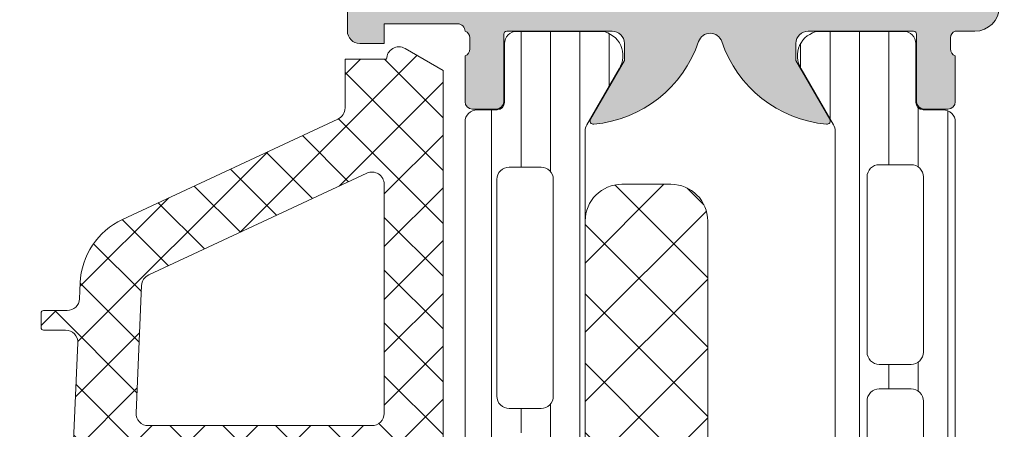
# Model space of a CAD drawing. Header units: millimetres. Extents: x 144573 to 336993, y 74252 to 247042.
# Tile 700 of 1056: x 223307 to 223348, y 174666 to 174683. Entities that reach past the tile are written whole.
import ezdxf

# ---------------------------------------------------------------- set-up
doc = ezdxf.new("R2010")
doc.units = ezdxf.units.MM
doc.layers.add('FASÁDA DETAILNÍ', color=255, linetype='Continuous', lineweight=0)
doc.layers.add('NOVA', color=255, linetype='Continuous', lineweight=0)
pattern_1 = [(135, (0, 0), (-1.077630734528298, -1.077630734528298), []), (225, (0, 0), (1.077630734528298, -1.077630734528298), [])]

# ---------------------------------------------------------------- blocks, each defined once
blk = doc.blocks.new('A$C69D17D4D')
at = {"layer": 'FASÁDA DETAILNÍ'}
h = blk.add_hatch(color=256, dxfattribs=at)
edge = h.paths.add_edge_path()
edge.add_arc((198.810403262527, 1311.061932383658), 0.120000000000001, 360.0000000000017, 450.00000000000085, ccw=False)
edge.add_line((198.9304032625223, 1311.061932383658), (198.9304032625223, 1308.301934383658))
edge.add_arc((199.2304032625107, 1308.301934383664), 0.3000000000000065, 540, 629.9999999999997)
edge.add_line((199.2304032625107, 1308.001934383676), (200.2103775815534, 1308.001934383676))
edge.add_arc((200.2103775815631, 1308.301934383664), 0.3000000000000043, 269.9999999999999, 360)
edge.add_line((200.5103775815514, 1308.301934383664), (200.5103775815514, 1310.181945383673))
edge.add_arc((200.5892446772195, 1310.449488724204), 0.2789255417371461, 178.8371299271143, 253.5754054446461, ccw=False)
edge.add_line((200.3103765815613, 1310.455149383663), (200.3103765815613, 1310.908743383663))
edge.add_arc((200.5892140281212, 1310.914411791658), 0.2788950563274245, 106.41987641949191, 181.1645893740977, ccw=False)
edge.add_line((200.5103775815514, 1311.181932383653), (201.3105522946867, 1311.181932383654))
edge.add_arc((201.3105522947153, 1312.181932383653), 0.9999999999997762, 269.9999999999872, 359.9999999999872)
edge.add_line((202.3105522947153, 1312.181932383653), (202.3105522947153, 1315.681939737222))
edge.add_arc((201.3105324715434, 1315.681919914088), 1.000019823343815, 360.001135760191, 449.9988642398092)
edge.add_line((201.3105522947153, 1316.681939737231), (200.8105522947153, 1316.681939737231))
edge.add_line((200.8105522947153, 1316.681939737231), (200.8105522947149, 1314.181939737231))
edge.add_arc((199.8105069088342, 1314.181985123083), 1.000045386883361, 270.0026002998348, 359.9973997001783, ccw=False)
edge.add_line((199.8105522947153, 1313.181939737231), (198.5105339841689, 1313.181939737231))
edge.add_arc((198.5105864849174, 1314.181992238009), 1.000052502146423, 180.0030079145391, 269.9969920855, ccw=False)
edge.add_line((197.5105339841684, 1314.181939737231), (197.5105339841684, 1321.181939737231))
edge.add_arc((198.0356557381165, 1321.681939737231), 0.7250881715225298, 136.4038161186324, 223.5961838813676, ccw=False)
edge.add_line((197.5105339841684, 1322.181939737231), (197.5105339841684, 1328.216027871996))
edge.add_arc((198.5105864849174, 1328.215975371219), 1.000052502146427, 450.0030079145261, 539.9969920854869, ccw=False)
edge.add_line((198.5105339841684, 1329.216027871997), (199.8105522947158, 1329.216027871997))
edge.add_arc((199.8105069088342, 1328.215982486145), 1.000045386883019, 360.00260029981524, 449.9973997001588, ccw=False)
edge.add_line((200.8105522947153, 1328.216027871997), (200.8105522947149, 1326.681939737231))
edge.add_line((200.8105522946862, 1326.681939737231), (201.4105583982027, 1326.681939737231))
edge.add_line((201.4105583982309, 1326.681939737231), (202.510533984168, 1327.781945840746))
edge.add_line((202.5105339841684, 1327.781945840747), (202.5105339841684, 1331.181939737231))
edge.add_line((202.5105339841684, 1331.181939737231), (175.5106331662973, 1331.181939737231))
edge.add_line((175.5106331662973, 1331.181939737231), (175.5106331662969, 1327.781945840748))
edge.add_line((175.5106331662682, 1327.781945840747), (176.6106087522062, 1326.68193973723))
edge.add_line((176.6106087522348, 1326.681939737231), (177.21061485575, 1326.681939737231))
edge.add_line((177.2106148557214, 1326.681939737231), (177.2106148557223, 1328.216027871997))
edge.add_arc((178.2106602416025, 1328.215982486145), 1.000045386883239, 450.0026002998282, 539.9973997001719, ccw=False)
edge.add_line((178.2106148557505, 1329.216027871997), (179.5106331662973, 1329.216027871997))
edge.add_arc((179.5105806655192, 1328.215975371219), 1.000052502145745, 360.00300791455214, 449.99699208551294, ccw=False)
edge.add_line((180.5106331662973, 1328.216027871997), (180.5106331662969, 1322.18193973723))
edge.add_arc((179.9855114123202, 1321.681939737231), 0.7250881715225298, 316.40381611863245, 403.59618388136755, ccw=False)
edge.add_line((180.5106331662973, 1321.181939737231), (180.5106331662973, 1314.181939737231))
edge.add_arc((179.5105806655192, 1314.181992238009), 1.000052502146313, 270.00300791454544, 359.99699208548, ccw=False)
edge.add_line((179.5106331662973, 1313.181939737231), (178.21061485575, 1313.181939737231))
edge.add_arc((178.2106602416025, 1314.181985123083), 1.000045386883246, 180.0026002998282, 269.9973997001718, ccw=False)
edge.add_line((177.2106148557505, 1314.181939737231), (177.2106148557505, 1316.681939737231))
edge.add_line((177.2106148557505, 1316.681939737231), (176.7106148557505, 1316.681939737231))
edge.add_arc((176.7106346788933, 1315.681919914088), 1.000019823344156, 450.0011357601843, 539.9988642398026)
edge.add_line((175.7106148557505, 1315.681939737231), (175.7106148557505, 1311.181939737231))
edge.add_arc((176.2106045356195, 1311.181929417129), 0.4999896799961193, 539.9988173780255, 630.0011826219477)
edge.add_line((176.2106148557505, 1310.681939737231), (177.2106148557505, 1310.681939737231))
edge.add_line((177.2106148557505, 1310.681939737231), (177.2106148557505, 1311.481942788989))
edge.add_line((177.2106148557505, 1311.481942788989), (180.2106301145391, 1311.481942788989))
edge.add_arc((180.2106328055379, 1311.181935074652), 0.3000077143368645, 359.99948607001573, 450.0005139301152, ccw=False)
edge.add_arc((180.4318040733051, 1310.914411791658), 0.2788950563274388, 358.83541062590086, 433.58012358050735, ccw=False)
edge.add_line((180.7106415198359, 1310.908743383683), (180.7106415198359, 1310.455149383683))
edge.add_arc((180.4317734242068, 1310.449488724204), 0.2789255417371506, 286.4245945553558, 361.1628700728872, ccw=False)
edge.add_line((180.5106405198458, 1310.181945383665), (180.5106405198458, 1308.301934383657))
edge.add_arc((180.8106405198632, 1308.301934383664), 0.3000000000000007, 539.9999999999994, 629.9999999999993)
edge.add_line((180.8106405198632, 1308.001934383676), (181.790614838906, 1308.001934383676))
edge.add_arc((181.7906148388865, 1308.301934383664), 0.3000000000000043, 270, 360)
edge.add_line((182.090614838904, 1308.301934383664), (182.090614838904, 1311.061932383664))
edge.add_arc((182.2106148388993, 1311.061932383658), 0.1200000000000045, 450, 539.9999999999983, ccw=False)
edge.add_line((182.2106148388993, 1311.181932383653), (186.5106405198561, 1311.181932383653))
edge.add_arc((186.5106405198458, 1310.681932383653), 0.4999999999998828, 360.000000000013, 450.0000000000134, ccw=False)
edge.add_line((187.0106405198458, 1310.681932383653), (187.0106405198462, 1309.981932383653))
edge.add_line((187.0106405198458, 1309.981932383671), (185.6291450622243, 1307.589112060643))
edge.add_arc((185.748760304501, 1307.520052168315), 0.1381197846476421, 509.9999999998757, 637.702437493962)
edge.add_arc((185.3011419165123, 1312.361403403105), 4.999999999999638, 275.3492280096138, 341.2905992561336)
edge.add_arc((190.5105090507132, 1310.597177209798), 0.5000000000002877, 378.7094007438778, 521.2905992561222, ccw=False)
edge.add_arc((195.719876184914, 1312.361403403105), 4.999999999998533, 198.7094007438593, 264.6507719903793)
edge.add_arc((195.2722577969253, 1307.520052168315), 0.1381197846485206, 262.2975625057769, 389.9999999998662)
edge.add_line((195.3918730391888, 1307.589112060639), (194.0103775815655, 1309.981932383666))
edge.add_line((194.0103775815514, 1309.981932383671), (194.0103775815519, 1310.681932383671))
edge.add_arc((194.5103775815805, 1310.681932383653), 0.5000000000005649, 449.9999999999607, 539.9999999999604, ccw=False)
edge.add_line((194.5103775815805, 1311.181932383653), (198.8104032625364, 1311.181932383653))
edge = h.paths.add_edge_path(flags=16)
edge.add_arc((183.5106255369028, 1329.081933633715), 0.5, 450, 540, ccw=False)
edge.add_line((183.5106255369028, 1329.581933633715), (195.5105339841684, 1329.581933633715))
edge.add_arc((195.5105339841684, 1329.081933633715), 0.5, 360, 450, ccw=False)
edge.add_line((196.0105339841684, 1329.081933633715), (196.0105339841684, 1313.381951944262))
edge.add_arc((195.5105339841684, 1313.381951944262), 0.5, 270, 360, ccw=False)
edge.add_line((195.5105339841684, 1312.881951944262), (183.5106255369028, 1312.881951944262))
edge.add_arc((183.5106255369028, 1313.381951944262), 0.5, 180, 270, ccw=False)
edge.add_line((183.0106255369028, 1313.381951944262), (183.0106255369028, 1314.881951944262))
edge.add_line((183.0106255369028, 1314.881951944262), (182.5106255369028, 1314.881951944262))
edge.add_arc((182.5106255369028, 1315.381951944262), 0.5000000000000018, 180.0000000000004, 270, ccw=False)
edge.add_line((182.0106255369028, 1315.381951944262), (182.0106255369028, 1327.081933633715))
edge.add_arc((182.5106255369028, 1327.081933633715), 0.5, 450, 539.9999999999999, ccw=False)
edge.add_line((182.5106255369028, 1327.581933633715), (183.0106255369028, 1327.581933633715))
edge.add_line((183.0106255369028, 1327.581933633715), (183.0106255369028, 1329.081933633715))
h = blk.add_hatch(dxfattribs=at)
h.set_pattern_fill('LINIE', color=256, scale=1.2, angle=90, style=0)
h.set_pattern_definition([(90, (199.7934961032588, 1268.05732668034), (-1.2, 7.347638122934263e-17), [])])
edge = h.paths.add_edge_path()
edge.add_arc((181.8197236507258, 1271.592023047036), 0.3000000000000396, 359.9979247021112, 449.9979247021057)
edge.add_line((181.819734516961, 1271.89202304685), (181.0094031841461, 1271.892051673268))
edge.add_arc((181.0094186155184, 1272.392048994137), 0.4999973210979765, 179.9976177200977, 269.99823168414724, ccw=False)
edge.add_line((180.5094212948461, 1272.392069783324), (180.5081007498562, 1273.233142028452))
edge.add_arc((180.3081007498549, 1273.233142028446), 0.2000000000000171, 359.9999999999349, 449.9999999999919)
edge.add_line((180.3081007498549, 1273.433142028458), (176.2081007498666, 1273.433142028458))
edge.add_arc((176.2081007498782, 1273.933142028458), 0.5, 180, 270, ccw=False)
edge.add_line((175.7081007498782, 1273.933142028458), (175.7081007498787, 1274.763891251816))
edge.add_arc((176.7081007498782, 1274.763891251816), 0.99999999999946, 105.00000000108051, 180, ccw=False)
edge.add_line((176.4492817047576, 1275.7298170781), (177.2081007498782, 1275.933142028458))
edge.add_line((177.2081007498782, 1275.933142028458), (177.2081007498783, 1274.933142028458))
edge.add_line((177.2081007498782, 1274.933142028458), (179.5081007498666, 1274.933142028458))
edge.add_arc((179.5063915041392, 1275.937268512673), 1.004127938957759, 270.0975300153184, 359.7659122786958)
edge.add_line((180.5105110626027, 1275.933166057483), (180.5105110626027, 1278.933044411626))
edge.add_arc((179.5063917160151, 1278.929016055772), 1.004127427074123, 0.2298596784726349, 89.90248202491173)
edge.add_line((179.5081007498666, 1279.933142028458), (177.2081007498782, 1279.933142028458))
edge.add_line((177.2081007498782, 1279.933142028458), (177.2081007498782, 1278.933142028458))
edge.add_line((177.2081007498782, 1278.933142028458), (176.4492817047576, 1279.136466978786))
edge.add_arc((176.7081007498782, 1280.102392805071), 0.999999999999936, 179.999999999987, 254.9999999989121, ccw=False)
edge.add_line((175.7081007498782, 1280.102392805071), (175.7081007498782, 1280.933142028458))
edge.add_arc((176.2081007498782, 1280.933142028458), 0.4999999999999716, 90.00000000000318, 180, ccw=False)
edge.add_line((176.2081007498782, 1281.433142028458), (180.3081007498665, 1281.433142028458))
edge.add_arc((180.3063721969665, 1281.637315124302), 0.2041804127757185, 270.4850610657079, 358.8441310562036)
edge.add_line((180.5105110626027, 1281.633196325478), (180.5105339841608, 1307.47456313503))
edge.add_arc((181.0105313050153, 1307.474547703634), 0.4999973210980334, 89.99761772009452, 179.9982316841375, ccw=False)
edge.add_line((181.0105520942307, 1307.974545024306), (181.8208834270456, 1307.974516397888))
edge.add_arc((181.8208942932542, 1308.27451639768), 0.300000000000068, 269.997924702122, 359.9979247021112)
edge.add_line((182.120894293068, 1308.274505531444), (182.1206492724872, 1310.67450392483))
edge.add_arc((182.620645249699, 1310.674488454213), 0.4999959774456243, 89.99762222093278, 179.9982271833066, ccw=False)
edge.add_line((182.620665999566, 1311.17448443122), (186.0972074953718, 1311.174357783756))
edge.add_arc((185.9548609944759, 1310.184544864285), 0.9999960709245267, -32.72909139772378, 81.81631665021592, ccw=False)
edge.add_line((186.7960940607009, 1309.643879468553), (185.4775416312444, 1307.360270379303))
edge.add_arc((185.9105452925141, 1307.110254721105), 0.499999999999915, 149.9979281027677, 179.9978647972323)
edge.add_line((185.4105452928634, 1307.11027335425), (185.4094589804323, 1272.756004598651))
edge.add_arc((185.9094589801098, 1272.755987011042), 0.5000000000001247, 179.9979846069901, 209.9979213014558)
edge.add_line((185.4764372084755, 1272.506002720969), (186.7948242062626, 1270.222298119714))
edge.add_arc((185.9535519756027, 1269.681693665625), 0.9999960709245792, -81.8204672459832, 32.72494080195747, ccw=False)
edge.add_line((186.0958267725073, 1268.691870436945), (182.6192852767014, 1268.69199708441))
edge.add_arc((182.6193007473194, 1269.191993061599), 0.4999959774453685, 179.9976222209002, 269.99822718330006, ccw=False)
edge.add_line((182.1193047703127, 1269.192013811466), (182.1197236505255, 1271.592012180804))
edge = h.paths.add_edge_path(flags=16)
edge.add_line((182.309999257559, 1295.783135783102), (183.6099933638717, 1295.783135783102))
edge.add_arc((183.6099970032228, 1296.283132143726), 0.4999963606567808, 269.9995829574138, 360.0004170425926)
edge.add_line((184.1099933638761, 1296.283135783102), (184.1099933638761, 1305.133129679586))
edge.add_arc((183.6099970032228, 1305.133133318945), 0.4999963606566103, 359.9995829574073, 450.0004170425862)
edge.add_line((183.6099933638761, 1305.633129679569), (182.3099992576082, 1305.633129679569))
edge.add_arc((182.3099826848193, 1305.133129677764), 0.5000000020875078, 89.99810089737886, 179.9999997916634)
edge.add_line((181.8099826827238, 1305.133129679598), (181.8099826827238, 1296.283135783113))
edge.add_arc((182.3099826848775, 1296.283135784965), 0.5000000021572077, 180.0000002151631, 270.0018990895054)
edge = h.paths.add_edge_path(flags=16)
edge.add_arc((182.3099826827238, 1285.583129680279), 0.5, 179.9999999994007, 270)
edge.add_line((182.3099826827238, 1285.083129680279), (183.6099933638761, 1285.083129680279))
edge.add_arc((183.6099933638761, 1285.583129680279), 0.5, 270, 360.0000000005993)
edge.add_line((184.1099933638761, 1285.583129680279), (184.1099933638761, 1294.283135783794))
edge.add_arc((183.6099933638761, 1294.2831357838), 0.5, 5.9926739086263e-10, 89.99999999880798)
edge.add_line((183.6099933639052, 1294.7831357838), (182.3099826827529, 1294.7831357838))
edge.add_arc((182.3099826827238, 1294.2831357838), 0.5, 89.99999999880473, 179.9999999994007)
edge.add_line((181.8099826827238, 1294.2831357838), (181.8099826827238, 1285.583129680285))
edge = h.paths.add_edge_path(flags=16)
edge.add_arc((183.6099970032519, 1283.583133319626), 0.4999963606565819, 359.9995829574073, 450.0004170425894)
edge.add_line((183.6099933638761, 1284.083129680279), (182.3099992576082, 1284.083129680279))
edge.add_arc((182.3099826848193, 1283.583129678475), 0.5000000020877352, 89.9981008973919, 179.9999997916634)
edge.add_line((181.8099826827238, 1283.583129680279), (181.8099826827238, 1274.733120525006))
edge.add_arc((182.3099674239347, 1274.733120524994), 0.4999847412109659, 179.9999999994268, 269.9999999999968)
edge.add_line((182.3099674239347, 1274.233135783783), (183.6099781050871, 1274.233135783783))
edge.add_arc((183.6099781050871, 1274.733151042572), 0.5000152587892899, 270, 360.0000000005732)
edge.add_line((184.1099933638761, 1274.733151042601), (184.1099933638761, 1283.583129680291))
h = blk.add_hatch(dxfattribs=at)
h.set_pattern_fill('_USER', color=256, scale=1.2, angle=90, style=0, pattern_type=0)
h.set_pattern_definition([(90, (0, 0), (-1.2, 7.347638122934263e-17), [])])
edge = h.paths.add_edge_path()
edge.add_line((195.5435222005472, 1277.506049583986), (194.2250524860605, 1275.222392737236))
edge.add_arc((195.0663051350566, 1274.681757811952), 0.9999960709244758, 507.2729839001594, 621.8183919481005)
edge.add_line((194.9239944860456, 1273.69193973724), (198.400535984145, 1273.69193973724))
edge.add_arc((198.4005386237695, 1274.191935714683), 0.4999959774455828, 269.9996975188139, 360.0003024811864)
edge.add_line((198.9005346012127, 1274.191938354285), (198.9002026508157, 1276.591936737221))
edge.add_arc((199.2002026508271, 1276.591936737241), 0.3000000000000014, 450, 539.9999999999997, ccw=False)
edge.add_line((199.2002026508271, 1276.891936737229), (200.0105339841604, 1276.891936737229))
edge.add_arc((200.0105366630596, 1277.391934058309), 0.4999973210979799, 269.999693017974, 360.0003069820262)
edge.add_line((200.5105339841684, 1277.391936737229), (200.5105339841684, 1307.474411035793))
edge.add_arc((200.0105366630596, 1307.474413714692), 0.4999973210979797, 359.9996930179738, 450.0003069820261)
edge.add_line((200.0105339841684, 1307.974411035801), (199.2002026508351, 1307.974411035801))
edge.add_arc((199.2002026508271, 1308.274411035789), 0.3000000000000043, 180, 269.99999999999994, ccw=False)
edge.add_line((198.9002026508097, 1308.274411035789), (198.9005346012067, 1310.674409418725))
edge.add_arc((198.4005386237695, 1310.674412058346), 0.4999959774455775, 359.9996975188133, 450.0003024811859)
edge.add_line((198.4005359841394, 1311.174408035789), (194.92399448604, 1311.174408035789))
edge.add_arc((195.0663051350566, 1310.184589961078), 0.9999960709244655, 458.1816080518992, 572.7270160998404)
edge.add_line((194.2250524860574, 1309.643955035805), (195.543522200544, 1307.360298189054))
edge.add_arc((195.1105094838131, 1307.110298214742), 0.5000000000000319, 360.000059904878, 389.9999965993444, ccw=False)
edge.add_line((195.6105094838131, 1307.110298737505), (195.6105094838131, 1277.756049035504))
edge.add_arc((195.1105094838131, 1277.756049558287), 0.5000000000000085, 330.0000034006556, 359.9999400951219, ccw=False)
edge = h.paths.add_edge_path(flags=16)
edge.add_line((196.9105202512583, 1298.082766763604), (196.9105355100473, 1305.232791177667))
edge.add_arc((197.4105790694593, 1305.232747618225), 0.5000435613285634, 450.0049911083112, 539.9950088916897, ccw=False)
edge.add_line((197.4105355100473, 1305.732791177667), (198.710544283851, 1305.732791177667))
edge.add_arc((198.7105167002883, 1305.232778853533), 0.5000123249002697, 360.00141220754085, 449.9968392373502, ccw=False)
edge.add_line((199.210529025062, 1305.232791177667), (199.210529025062, 1298.082766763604))
edge.add_arc((198.7104854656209, 1298.082810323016), 0.5000435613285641, 270.0049911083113, 359.9950088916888, ccw=False)
edge.add_line((198.710529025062, 1297.582766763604), (197.4105202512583, 1297.582766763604))
edge.add_arc((197.4105638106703, 1298.082810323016), 0.5000435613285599, 180.0049911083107, 269.9950088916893, ccw=False)
edge = h.paths.add_edge_path(flags=16)
edge.add_line((196.9105202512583, 1279.732767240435), (196.9105202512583, 1286.882793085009))
edge.add_arc((197.4105638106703, 1286.882749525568), 0.5000435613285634, 450.0049911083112, 539.9950088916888, ccw=False)
edge.add_line((197.4105202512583, 1287.382793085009), (198.710529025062, 1287.382793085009))
edge.add_arc((198.7104854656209, 1286.882749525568), 0.5000435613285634, 360.0049911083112, 449.9950088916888, ccw=False)
edge.add_line((199.210529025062, 1286.882793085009), (199.210529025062, 1279.732767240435))
edge.add_arc((198.7104854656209, 1279.732810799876), 0.5000435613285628, 270.00499110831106, 359.99500889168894, ccw=False)
edge.add_line((198.710529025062, 1279.232767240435), (197.4105202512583, 1279.232767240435))
edge.add_arc((197.4105638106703, 1279.732810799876), 0.5000435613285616, 180.004991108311, 269.99500889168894, ccw=False)
edge = h.paths.add_edge_path(flags=16)
edge.add_line((196.9105202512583, 1288.882793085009), (196.9105202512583, 1296.082766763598))
edge.add_arc((197.4104694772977, 1296.082817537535), 0.4999492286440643, 89.99418114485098, 180.0058188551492, ccw=False)
edge.add_line((197.4105202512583, 1296.582766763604), (198.710529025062, 1296.582766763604))
edge.add_arc((198.7105797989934, 1296.082817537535), 0.4999492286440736, 359.9941811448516, 450.00581885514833, ccw=False)
edge.add_line((199.210529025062, 1296.082766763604), (199.210529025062, 1288.882793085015))
edge.add_arc((198.7105797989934, 1288.882742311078), 0.4999492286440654, 269.99418114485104, 360.005818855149, ccw=False)
edge.add_line((198.710529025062, 1288.382793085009), (197.4105202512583, 1288.382793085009))
edge.add_arc((197.4104694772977, 1288.882742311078), 0.4999492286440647, 179.994181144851, 270.005818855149, ccw=False)
h = blk.add_hatch(dxfattribs=at)
h.set_pattern_fill('ANSI37', color=256, scale=0.48, angle=90, style=0)
h.set_pattern_definition(pattern_1)
edge = h.paths.add_edge_path(flags=16)
edge.add_line((176.1748279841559, 1277.780662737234), (177.5676819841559, 1277.880406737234))
edge.add_arc((177.6105394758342, 1277.281939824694), 0.5999995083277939, -8.352144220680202e-06, 94.09608051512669, ccw=False)
edge.add_arc((177.6105394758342, 1277.28193964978), 0.5999995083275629, -94.09608051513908, 8.352144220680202e-06, ccw=False)
edge.add_line((177.567681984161, 1276.683472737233), (176.174827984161, 1276.783216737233))
edge.add_arc((176.2105424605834, 1277.281939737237), 0.5000001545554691, 94.09606440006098, 265.9039355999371, ccw=False)
edge = h.paths.add_edge_path(flags=16)
edge.add_arc((173.010534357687, 1275.681943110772), 0.49999962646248, -4.28042947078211e-05, 90.00004280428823, ccw=False)
edge.add_line((173.5105339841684, 1275.681942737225), (173.5105339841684, 1272.088257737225))
edge.add_arc((173.0105336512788, 1272.088257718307), 0.5000003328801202, -113.2180266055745, 2.167105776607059e-06, ccw=False)
edge.add_line((172.8134179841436, 1271.62875173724), (166.4823159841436, 1274.34462973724))
edge.add_arc((166.6794319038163, 1274.804135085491), 0.4999998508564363, 177.4998893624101, 246.7819182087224, ccw=False)
edge.add_line((166.1799079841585, 1274.825945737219), (166.2182339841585, 1275.703752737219))
edge.add_arc((166.7177575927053, 1275.68194324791), 0.4999994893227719, 89.99995514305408, 177.5000208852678, ccw=False)
edge.add_line((166.7177579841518, 1276.181942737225), (173.0105339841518, 1276.181942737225))
edge = h.paths.add_edge_path(flags=16)
edge.add_line((167.6023719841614, 1301.235861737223), (176.4992249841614, 1305.384531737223))
edge.add_arc((176.7105341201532, 1304.931377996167), 0.4999998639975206, -2.96720033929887e-05, 115.00000791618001, ccw=False)
edge.add_line((177.210533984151, 1304.93137773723), (177.210533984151, 1295.58194273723))
edge.add_arc((176.7105343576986, 1295.5819423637), 0.4999996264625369, -90.00004280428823, 4.28042947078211e-05, ccw=False)
edge.add_line((176.710533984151, 1295.081942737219), (167.586610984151, 1295.081942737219))
edge.add_arc((167.5866111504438, 1295.581942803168), 0.5000000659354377, 177.4999727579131, 269.99998094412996, ccw=False)
edge.add_line((167.0870869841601, 1295.603752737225), (167.3141569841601, 1300.804516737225))
edge.add_arc((167.8136823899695, 1300.782707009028), 0.500001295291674, 115.00009198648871, 177.5000025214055, ccw=False)
edge = h.paths.add_edge_path(flags=16)
edge.add_arc((176.7105343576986, 1292.381943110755), 0.49999962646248, -4.28042947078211e-05, 90.00004280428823, ccw=False)
edge.add_line((177.210533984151, 1292.381942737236), (177.210533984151, 1285.181942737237))
edge.add_arc((176.7105343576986, 1285.181942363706), 0.4999996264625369, -90.00004280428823, 4.28042947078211e-05, ccw=False)
edge.add_line((176.710533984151, 1284.681942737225), (175.510533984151, 1284.681942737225))
edge.add_arc((175.5105324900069, 1282.681944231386), 1.999998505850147, 89.99995719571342, 180.0000428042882)
edge.add_line((173.5105339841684, 1282.681942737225), (173.5105339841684, 1278.881942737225))
edge.add_arc((173.010534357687, 1278.881942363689), 0.4999996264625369, -90.00004280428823, 4.28042947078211e-05, ccw=False)
edge.add_line((173.0105339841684, 1278.381942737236), (166.8574729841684, 1278.381942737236))
edge.add_arc((166.8574731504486, 1278.881942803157), 0.500000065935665, 177.4999727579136, 269.99998094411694, ccw=False)
edge.add_line((166.357948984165, 1278.903752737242), (166.598083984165, 1284.403752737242))
edge.add_arc((167.0976075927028, 1284.381943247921), 0.4999994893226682, 89.99995514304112, 177.5000208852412, ccw=False)
edge.add_line((167.0976079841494, 1284.881942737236), (172.4105339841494, 1284.881942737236))
edge.add_arc((172.4105339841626, 1285.981942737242), 1.099999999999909, 270, 450)
edge.add_line((172.4105339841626, 1287.081942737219), (167.2373229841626, 1287.081942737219))
edge.add_arc((167.2373231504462, 1287.581942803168), 0.5000000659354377, 177.4999727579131, 269.99998094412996, ccw=False)
edge.add_line((166.7377989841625, 1287.603752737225), (166.9473719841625, 1292.403752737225))
edge.add_arc((167.4468955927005, 1292.381943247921), 0.4999994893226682, 89.99995514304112, 177.5000208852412, ccw=False)
edge.add_line((167.446895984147, 1292.881942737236), (176.710533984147, 1292.881942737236))
edge = h.paths.add_edge_path()
edge.add_line((175.324076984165, 1307.594995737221), (166.536210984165, 1303.497146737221))
edge.add_ellipse((167.8040684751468, 1300.778221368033), major_axis=(-3.000002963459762, 0), ratio=1, start_angle=295.0000306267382, end_angle=357.4999411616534)
edge.add_line((164.8069209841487, 1300.909082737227), (164.7785869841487, 1300.260132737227))
edge.add_ellipse((164.2790633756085, 1300.281942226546), major_axis=(-0.4999994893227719, 0), ratio=1, start_angle=89.99995514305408, end_angle=177.5000208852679, ccw=False)
edge.add_line((164.279062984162, 1299.781942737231), (163.310533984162, 1299.781942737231))
edge.add_ellipse((163.3105339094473, 1299.681942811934), major_axis=(-0.09999992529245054, 0), ratio=1, start_angle=-90.0000428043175, end_angle=4.280426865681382e-05)
edge.add_line((163.210533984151, 1299.681942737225), (163.210533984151, 1299.081942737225))
edge.add_ellipse((163.3105339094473, 1299.081942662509), major_axis=(-0.09999992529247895, 0), ratio=1, start_angle=-4.280426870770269e-05, end_angle=90.0000428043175)
edge.add_line((163.3105339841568, 1298.981942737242), (164.2135719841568, 1298.981942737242))
edge.add_ellipse((164.213571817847, 1298.481942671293), major_axis=(-0.5000000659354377, 0), ratio=1, start_angle=177.4999727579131, end_angle=269.99998094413, ccw=False)
edge.add_line((164.7130959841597, 1298.460132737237), (164.3192579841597, 1289.559838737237))
edge.add_ellipse((163.8197467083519, 1289.58194284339), major_axis=(-0.5000001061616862, 0), ratio=1, start_angle=89.99991701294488, end_angle=177.4662307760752, ccw=False)
edge.add_line((163.8197459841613, 1289.081942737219), (163.2105339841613, 1289.081942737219))
edge.add_ellipse((163.2105339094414, 1288.981942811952), major_axis=(-0.09999992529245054, 0), ratio=1, start_angle=-90.0000428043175, end_angle=4.280426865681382e-05)
edge.add_line((163.1105339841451, 1288.981942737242), (163.1105339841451, 1288.381942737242))
edge.add_ellipse((163.2105339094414, 1288.381942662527), major_axis=(-0.09999992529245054, 0), ratio=1, start_angle=-4.280426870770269e-05, end_angle=90.0000428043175)
edge.add_line((163.210533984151, 1288.281942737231), (163.740095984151, 1288.281942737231))
edge.add_ellipse((163.7400962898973, 1287.781942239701), major_axis=(-0.500000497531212, 0), ratio=1, start_angle=177.46630200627, end_angle=270.00003503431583, ccw=False)
edge.add_line((164.2396079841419, 1287.759838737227), (163.7289519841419, 1276.219613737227))
edge.add_ellipse((163.2294273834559, 1276.241423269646), major_axis=(-0.5000004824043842, 0), ratio=1, start_angle=86.78294269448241, end_angle=177.5000209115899, ccw=False)
edge.add_line((163.2013679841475, 1275.742210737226), (158.0676249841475, 1276.030773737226))
edge.add_ellipse((158.1831804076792, 1276.44119173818), major_axis=(-0.4263754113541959, 0), ratio=1, start_angle=-69.24102762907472, end_angle=74.27514552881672, ccw=False)
edge.add_line((158.0320569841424, 1276.839886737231), (158.2646599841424, 1276.838646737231))
edge.add_line((158.2646599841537, 1276.838646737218), (160.1472389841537, 1276.540508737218))
edge.add_line((160.147238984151, 1276.540508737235), (162.996523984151, 1276.940934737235))
edge.add_ellipse((162.9547733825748, 1277.238015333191), major_axis=(-0.2999999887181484, 0), ratio=1, start_angle=97.99974404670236, end_angle=214.5977463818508)
edge.add_ellipse((160.7322022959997, 1275.704901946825), major_axis=(-3.000047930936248, 0), ratio=1, start_angle=214.5976412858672, end_angle=288.0084245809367)
edge.add_line((159.8047169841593, 1278.557980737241), (157.5498259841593, 1277.924404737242))
edge.add_ellipse((157.7107555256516, 1277.149192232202), major_axis=(-0.7917403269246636, 0), ratio=1, start_angle=281.7276897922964, end_angle=353.2016537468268)
edge.add_line((156.9245819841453, 1277.242914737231), (156.9233609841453, 1276.184704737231))
edge.add_ellipse((158.1024472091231, 1276.313828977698), major_axis=(-1.186135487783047, 0), ratio=1, start_angle=6.249678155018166, end_angle=71.34442355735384)
edge.add_line((157.723027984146, 1275.190014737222), (160.964367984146, 1274.095681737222))
edge.add_line((160.9643679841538, 1274.095681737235), (169.0141629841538, 1271.205903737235))
edge.add_line((169.0141629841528, 1271.205903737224), (178.9120399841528, 1266.873094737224))
edge.add_ellipse((179.1103100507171, 1267.332103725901), major_axis=(-0.5000002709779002, 0), ratio=1, start_angle=66.63795051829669, end_angle=179.9334236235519)
edge.add_line((179.6103099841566, 1267.331522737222), (179.6109449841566, 1267.878223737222))
edge.add_ellipse((179.1109448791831, 1267.878804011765), major_axis=(-0.5000004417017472, 0), ratio=1, start_angle=179.9335054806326, end_angle=246.0791754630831)
edge.add_line((179.3136819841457, 1268.335857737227), (176.1096789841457, 1269.737613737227))
edge.add_ellipse((176.5105333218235, 1270.653754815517), major_axis=(-0.9999993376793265, 0), ratio=1, start_angle=-5.281035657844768e-05, end_angle=66.36838527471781, ccw=False)
edge.add_line((175.5105339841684, 1270.653755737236), (175.5105339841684, 1275.881697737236))
edge.add_line((175.5105339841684, 1275.881697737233), (177.3100129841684, 1275.881706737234))
edge.add_line((177.3100129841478, 1275.881706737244), (177.4479549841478, 1275.366905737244))
edge.add_ellipse((177.7251090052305, 1275.48167099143), major_axis=(-0.2999756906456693, 0), ratio=1, start_angle=22.49370026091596, end_angle=112.503566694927)
edge.add_line((177.8399219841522, 1275.204536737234), (179.1100489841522, 1276.053703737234))
edge.add_ellipse((178.6103282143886, 1276.919567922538), major_axis=(-0.9997207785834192, 0), ratio=1, start_angle=119.990760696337, end_angle=180.0076118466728)
edge.add_line((179.6100489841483, 1276.919700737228), (179.6100179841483, 1277.644061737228))
edge.add_ellipse((178.6102801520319, 1277.643853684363), major_axis=(-0.9997378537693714, 0), ratio=1, start_angle=180.0119236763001, end_angle=240.008675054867)
edge.add_line((179.1100179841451, 1278.509727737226), (177.8399219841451, 1279.358894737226))
edge.add_ellipse((177.7251100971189, 1279.081747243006), major_axis=(-0.2999875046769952, 0), ratio=1, start_angle=247.4975938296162, end_angle=337.5013961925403)
edge.add_line((177.447954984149, 1279.196540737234), (177.309982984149, 1278.681724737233))
edge.add_line((177.3099829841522, 1278.681724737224), (175.5105339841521, 1278.681716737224))
edge.add_line((175.5105339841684, 1278.681716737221), (175.5105339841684, 1281.881943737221))
edge.add_ellipse((175.8105337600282, 1281.881943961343), major_axis=(-0.2999997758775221, 0), ratio=1, start_angle=-90.00004280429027, end_angle=4.280426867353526e-05, ccw=False)
edge.add_line((175.8105339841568, 1282.181943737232), (179.1105299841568, 1282.181943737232))
edge.add_ellipse((179.1105303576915, 1282.681943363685), major_axis=(-0.49999962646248, 0), ratio=1, start_angle=89.99995719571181, end_angle=180.0000428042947)
edge.add_line((179.6105299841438, 1282.681943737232), (179.6105299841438, 1309.579565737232))
edge.add_line((179.6105299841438, 1309.579565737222), (178.0601379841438, 1310.474683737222))
edge.add_ellipse((177.8101378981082, 1310.041671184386), major_axis=(-0.4999999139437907, 0), ratio=1, start_angle=239.9999829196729, end_angle=359.9999366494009)
edge.add_line((177.3101379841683, 1310.041671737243), (175.6127669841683, 1310.041671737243))
edge.add_line((175.6127669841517, 1310.041671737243), (175.6127669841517, 1308.048149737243))
edge.add_ellipse((175.1127667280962, 1308.048149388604), major_axis=(-0.500000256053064, 0), ratio=1, start_angle=115.00012858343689, end_angle=180.0000399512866, ccw=False)
h = blk.add_hatch(dxfattribs=at)
h.set_pattern_fill('ANSI37', color=256, scale=0.48, angle=90, style=0)
h.set_pattern_definition(pattern_1)
edge = h.paths.add_edge_path(flags=16)
edge.add_line((176.1748281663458, 1277.780662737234), (177.5676821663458, 1277.880406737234))
edge.add_arc((177.6105396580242, 1277.281939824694), 0.5999995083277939, -8.352144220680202e-06, 94.09608051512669, ccw=False)
edge.add_arc((177.6105396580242, 1277.28193964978), 0.5999995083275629, -94.09608051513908, 8.352144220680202e-06, ccw=False)
edge.add_line((177.567682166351, 1276.683472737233), (176.174828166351, 1276.783216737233))
edge.add_arc((176.2105426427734, 1277.281939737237), 0.5000001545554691, 94.09606440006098, 265.9039355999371, ccw=False)
edge = h.paths.add_edge_path(flags=16)
edge.add_arc((173.010534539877, 1275.681943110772), 0.49999962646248, -4.28042947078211e-05, 90.00004280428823, ccw=False)
edge.add_line((173.5105341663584, 1275.681942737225), (173.5105341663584, 1272.088257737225))
edge.add_arc((173.0105338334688, 1272.088257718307), 0.5000003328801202, -113.2180266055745, 2.167105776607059e-06, ccw=False)
edge.add_line((172.8134181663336, 1271.62875173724), (166.4823161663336, 1274.34462973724))
edge.add_arc((166.6794320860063, 1274.804135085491), 0.4999998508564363, 177.4998893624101, 246.7819182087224, ccw=False)
edge.add_line((166.1799081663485, 1274.825945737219), (166.2182341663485, 1275.703752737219))
edge.add_arc((166.7177577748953, 1275.68194324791), 0.4999994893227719, 89.99995514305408, 177.5000208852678, ccw=False)
edge.add_line((166.7177581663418, 1276.181942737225), (173.0105341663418, 1276.181942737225))
edge = h.paths.add_edge_path(flags=16)
edge.add_line((167.6023721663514, 1301.235861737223), (176.4992251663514, 1305.384531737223))
edge.add_arc((176.7105343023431, 1304.931377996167), 0.4999998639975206, -2.96720033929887e-05, 115.00000791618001, ccw=False)
edge.add_line((177.2105341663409, 1304.93137773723), (177.2105341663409, 1295.58194273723))
edge.add_arc((176.7105345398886, 1295.5819423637), 0.4999996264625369, -90.00004280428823, 4.28042947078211e-05, ccw=False)
edge.add_line((176.7105341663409, 1295.081942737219), (167.586611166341, 1295.081942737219))
edge.add_arc((167.5866113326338, 1295.581942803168), 0.5000000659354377, 177.4999727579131, 269.99998094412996, ccw=False)
edge.add_line((167.0870871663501, 1295.603752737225), (167.3141571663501, 1300.804516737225))
edge.add_arc((167.8136825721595, 1300.782707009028), 0.500001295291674, 115.00009198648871, 177.5000025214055, ccw=False)
edge = h.paths.add_edge_path(flags=16)
edge.add_arc((176.7105345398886, 1292.381943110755), 0.49999962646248, -4.28042947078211e-05, 90.00004280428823, ccw=False)
edge.add_line((177.2105341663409, 1292.381942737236), (177.2105341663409, 1285.181942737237))
edge.add_arc((176.7105345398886, 1285.181942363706), 0.4999996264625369, -90.00004280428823, 4.28042947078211e-05, ccw=False)
edge.add_line((176.7105341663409, 1284.681942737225), (175.510534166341, 1284.681942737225))
edge.add_arc((175.5105326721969, 1282.681944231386), 1.999998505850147, 89.99995719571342, 180.0000428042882)
edge.add_line((173.5105341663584, 1282.681942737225), (173.5105341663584, 1278.881942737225))
edge.add_arc((173.010534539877, 1278.881942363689), 0.4999996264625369, -90.00004280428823, 4.28042947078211e-05, ccw=False)
edge.add_line((173.0105341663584, 1278.381942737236), (166.8574731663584, 1278.381942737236))
edge.add_arc((166.8574733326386, 1278.881942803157), 0.500000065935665, 177.4999727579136, 269.99998094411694, ccw=False)
edge.add_line((166.357949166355, 1278.903752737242), (166.5980841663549, 1284.403752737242))
edge.add_arc((167.0976077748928, 1284.381943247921), 0.4999994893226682, 89.99995514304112, 177.5000208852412, ccw=False)
edge.add_line((167.0976081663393, 1284.881942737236), (172.4105341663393, 1284.881942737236))
edge.add_arc((172.4105341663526, 1285.981942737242), 1.099999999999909, 270, 450)
edge.add_line((172.4105341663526, 1287.081942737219), (167.2373231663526, 1287.081942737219))
edge.add_arc((167.2373233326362, 1287.581942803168), 0.5000000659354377, 177.4999727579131, 269.99998094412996, ccw=False)
edge.add_line((166.7377991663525, 1287.603752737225), (166.9473721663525, 1292.403752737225))
edge.add_arc((167.4468957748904, 1292.381943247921), 0.4999994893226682, 89.99995514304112, 177.5000208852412, ccw=False)
edge.add_line((167.446896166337, 1292.881942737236), (176.7105341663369, 1292.881942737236))
edge = h.paths.add_edge_path()
edge.add_line((175.324077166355, 1307.594995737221), (166.536211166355, 1303.497146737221))
edge.add_ellipse((167.8040686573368, 1300.778221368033), major_axis=(-3.000002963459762, 0), ratio=1, start_angle=295.0000306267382, end_angle=357.4999411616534)
edge.add_line((164.8069211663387, 1300.909082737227), (164.7785871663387, 1300.260132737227))
edge.add_ellipse((164.2790635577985, 1300.281942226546), major_axis=(-0.4999994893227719, 0), ratio=1, start_angle=89.99995514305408, end_angle=177.5000208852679, ccw=False)
edge.add_line((164.279063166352, 1299.781942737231), (163.310534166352, 1299.781942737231))
edge.add_ellipse((163.3105340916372, 1299.681942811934), major_axis=(-0.09999992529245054, 0), ratio=1, start_angle=-90.0000428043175, end_angle=4.280426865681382e-05)
edge.add_line((163.2105341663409, 1299.681942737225), (163.2105341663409, 1299.081942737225))
edge.add_ellipse((163.3105340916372, 1299.081942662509), major_axis=(-0.09999992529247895, 0), ratio=1, start_angle=-4.280426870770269e-05, end_angle=90.0000428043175)
edge.add_line((163.3105341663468, 1298.981942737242), (164.2135721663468, 1298.981942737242))
edge.add_ellipse((164.2135720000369, 1298.481942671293), major_axis=(-0.5000000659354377, 0), ratio=1, start_angle=177.4999727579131, end_angle=269.99998094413, ccw=False)
edge.add_line((164.7130961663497, 1298.460132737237), (164.3192581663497, 1289.559838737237))
edge.add_ellipse((163.8197468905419, 1289.58194284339), major_axis=(-0.5000001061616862, 0), ratio=1, start_angle=89.99991701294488, end_angle=177.4662307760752, ccw=False)
edge.add_line((163.8197461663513, 1289.081942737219), (163.2105341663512, 1289.081942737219))
edge.add_ellipse((163.2105340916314, 1288.981942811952), major_axis=(-0.09999992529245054, 0), ratio=1, start_angle=-90.0000428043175, end_angle=4.280426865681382e-05)
edge.add_line((163.1105341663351, 1288.981942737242), (163.1105341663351, 1288.381942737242))
edge.add_ellipse((163.2105340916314, 1288.381942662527), major_axis=(-0.09999992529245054, 0), ratio=1, start_angle=-4.280426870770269e-05, end_angle=90.0000428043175)
edge.add_line((163.2105341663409, 1288.281942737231), (163.7400961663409, 1288.281942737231))
edge.add_ellipse((163.7400964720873, 1287.781942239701), major_axis=(-0.500000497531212, 0), ratio=1, start_angle=177.46630200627, end_angle=270.00003503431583, ccw=False)
edge.add_line((164.2396081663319, 1287.759838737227), (163.7289521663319, 1276.219613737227))
edge.add_ellipse((163.2294275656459, 1276.241423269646), major_axis=(-0.5000004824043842, 0), ratio=1, start_angle=86.78294269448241, end_angle=177.5000209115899, ccw=False)
edge.add_line((163.2013681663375, 1275.742210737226), (158.0676251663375, 1276.030773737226))
edge.add_ellipse((158.1831805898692, 1276.44119173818), major_axis=(-0.4263754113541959, 0), ratio=1, start_angle=-69.24102762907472, end_angle=74.27514552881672, ccw=False)
edge.add_line((158.0320571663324, 1276.839886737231), (158.2646601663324, 1276.838646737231))
edge.add_line((158.2646601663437, 1276.838646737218), (160.1472391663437, 1276.540508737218))
edge.add_line((160.147239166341, 1276.540508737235), (162.996524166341, 1276.940934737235))
edge.add_ellipse((162.9547735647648, 1277.238015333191), major_axis=(-0.2999999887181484, 0), ratio=1, start_angle=97.99974404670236, end_angle=214.5977463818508)
edge.add_ellipse((160.7322024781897, 1275.704901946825), major_axis=(-3.000047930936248, 0), ratio=1, start_angle=214.5976412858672, end_angle=288.0084245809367)
edge.add_line((159.8047171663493, 1278.557980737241), (157.5498261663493, 1277.924404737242))
edge.add_ellipse((157.7107557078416, 1277.149192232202), major_axis=(-0.7917403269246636, 0), ratio=1, start_angle=281.7276897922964, end_angle=353.2016537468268)
edge.add_line((156.9245821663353, 1277.242914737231), (156.9233611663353, 1276.184704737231))
edge.add_ellipse((158.102447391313, 1276.313828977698), major_axis=(-1.186135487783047, 0), ratio=1, start_angle=6.249678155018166, end_angle=71.34442355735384)
edge.add_line((157.723028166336, 1275.190014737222), (160.964368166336, 1274.095681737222))
edge.add_line((160.9643681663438, 1274.095681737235), (169.0141631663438, 1271.205903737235))
edge.add_line((169.0141631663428, 1271.205903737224), (178.9120401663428, 1266.873094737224))
edge.add_ellipse((179.1103102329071, 1267.332103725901), major_axis=(-0.5000002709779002, 0), ratio=1, start_angle=66.63795051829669, end_angle=179.9334236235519)
edge.add_line((179.6103101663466, 1267.331522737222), (179.6109451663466, 1267.878223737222))
edge.add_ellipse((179.1109450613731, 1267.878804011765), major_axis=(-0.5000004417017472, 0), ratio=1, start_angle=179.9335054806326, end_angle=246.0791754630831)
edge.add_line((179.3136821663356, 1268.335857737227), (176.1096791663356, 1269.737613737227))
edge.add_ellipse((176.5105335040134, 1270.653754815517), major_axis=(-0.9999993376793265, 0), ratio=1, start_angle=-5.281035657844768e-05, end_angle=66.36838527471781, ccw=False)
edge.add_line((175.5105341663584, 1270.653755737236), (175.5105341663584, 1275.881697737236))
edge.add_line((175.5105341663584, 1275.881697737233), (177.3100131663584, 1275.881706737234))
edge.add_line((177.3100131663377, 1275.881706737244), (177.4479551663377, 1275.366905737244))
edge.add_ellipse((177.7251091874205, 1275.48167099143), major_axis=(-0.2999756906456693, 0), ratio=1, start_angle=22.49370026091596, end_angle=112.503566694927)
edge.add_line((177.8399221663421, 1275.204536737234), (179.1100491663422, 1276.053703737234))
edge.add_ellipse((178.6103283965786, 1276.919567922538), major_axis=(-0.9997207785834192, 0), ratio=1, start_angle=119.990760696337, end_angle=180.0076118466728)
edge.add_line((179.6100491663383, 1276.919700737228), (179.6100181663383, 1277.644061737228))
edge.add_ellipse((178.6102803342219, 1277.643853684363), major_axis=(-0.9997378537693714, 0), ratio=1, start_angle=180.0119236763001, end_angle=240.008675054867)
edge.add_line((179.1100181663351, 1278.509727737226), (177.8399221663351, 1279.358894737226))
edge.add_ellipse((177.7251102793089, 1279.081747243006), major_axis=(-0.2999875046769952, 0), ratio=1, start_angle=247.4975938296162, end_angle=337.5013961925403)
edge.add_line((177.4479551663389, 1279.196540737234), (177.309983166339, 1278.681724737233))
edge.add_line((177.3099831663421, 1278.681724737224), (175.5105341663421, 1278.681716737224))
edge.add_line((175.5105341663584, 1278.681716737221), (175.5105341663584, 1281.881943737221))
edge.add_ellipse((175.8105339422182, 1281.881943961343), major_axis=(-0.2999997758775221, 0), ratio=1, start_angle=-90.00004280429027, end_angle=4.280426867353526e-05, ccw=False)
edge.add_line((175.8105341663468, 1282.181943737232), (179.1105301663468, 1282.181943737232))
edge.add_ellipse((179.1105305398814, 1282.681943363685), major_axis=(-0.49999962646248, 0), ratio=1, start_angle=89.99995719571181, end_angle=180.0000428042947)
edge.add_line((179.6105301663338, 1282.681943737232), (179.6105301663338, 1309.579565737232))
edge.add_line((179.6105301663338, 1309.579565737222), (178.0601381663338, 1310.474683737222))
edge.add_ellipse((177.8101380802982, 1310.041671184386), major_axis=(-0.4999999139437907, 0), ratio=1, start_angle=239.9999829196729, end_angle=359.9999366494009)
edge.add_line((177.3101381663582, 1310.041671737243), (175.6127671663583, 1310.041671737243))
edge.add_line((175.6127671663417, 1310.041671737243), (175.6127671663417, 1308.048149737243))
edge.add_ellipse((175.1127669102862, 1308.048149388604), major_axis=(-0.500000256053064, 0), ratio=1, start_angle=115.00012858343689, end_angle=180.0000399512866, ccw=False)
h = blk.add_hatch(dxfattribs=at)
h.set_pattern_fill('NETZ', color=256, scale=2, angle=45, style=0)
h.set_pattern_definition([(45, (0, 0), (-1.414213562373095, 1.414213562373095), []), (135, (0, 0), (-1.414213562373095, -1.414213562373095), [])])
h.paths.add_polyline_path([(190.4112687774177, 1276.433016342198, -0.4142135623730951), (188.9112687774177, 1274.933016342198), (186.9112687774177, 1274.933016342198, -0.4142135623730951), (185.4112687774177, 1276.433016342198), (185.4112687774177, 1303.433016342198, -0.4142135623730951), (186.9112687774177, 1304.933016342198), (188.9112687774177, 1304.933016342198, -0.4142135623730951), (190.4112687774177, 1303.433016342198)])
for p, q in [((175.7106148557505, 1315.681939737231), (175.7106148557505, 1311.181939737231)), ((177.2106148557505, 1310.681939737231), (177.2106148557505, 1311.481942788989)), ((177.2106148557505, 1311.481942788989), (180.2106301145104, 1311.481942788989)), ((182.2106148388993, 1311.181932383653), (186.5106405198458, 1311.181932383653)), ((194.5103775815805, 1311.181932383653), (198.810403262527, 1311.181932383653)), ((198.4005359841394, 1311.174408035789), (194.9239944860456, 1311.174408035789)), ((200.5103775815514, 1311.181932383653), (201.3105522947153, 1311.181932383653)), ((180.7106415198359, 1310.908743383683), (180.7106415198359, 1310.455149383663)), ((182.090614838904, 1308.301934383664), (182.090614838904, 1311.061932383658)), ((198.9304032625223, 1311.061932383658), (198.9304032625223, 1308.301934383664)), ((200.3103765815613, 1310.455149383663), (200.3103765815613, 1310.908743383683)), ((176.2106148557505, 1310.681939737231), (177.2106148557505, 1310.681939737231)), ((187.0106405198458, 1310.681932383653), (187.0106405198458, 1309.981932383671)), ((194.0103775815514, 1309.981932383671), (194.0103775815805, 1310.681932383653)), ((198.9002026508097, 1308.274411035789), (198.9005346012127, 1310.674409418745)), ((180.5106405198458, 1310.181945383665), (180.5106405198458, 1308.301934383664)), ((187.0106405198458, 1309.981932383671), (185.6291450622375, 1307.589112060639)), ((195.3918730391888, 1307.589112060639), (194.0103775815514, 1309.981932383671)), ((200.5103775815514, 1308.301934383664), (200.5103775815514, 1310.181945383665)), ((194.2250524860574, 1309.643955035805), (195.5435222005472, 1307.360298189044)), ((180.8106405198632, 1308.001934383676), (181.7906148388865, 1308.001934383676)), ((200.0105339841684, 1307.974411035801), (199.2002026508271, 1307.974411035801)), ((199.2304032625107, 1308.001934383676), (200.2103775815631, 1308.001934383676)), ((200.5105339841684, 1277.391936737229), (200.5105339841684, 1307.474411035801)), ((195.6105094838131, 1307.110298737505), (195.6105094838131, 1277.756049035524)), ((197.4105355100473, 1305.732791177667), (198.710544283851, 1305.732791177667)), ((196.9105202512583, 1298.082766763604), (196.9105355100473, 1305.232791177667)), ((199.210529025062, 1305.232791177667), (199.210529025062, 1298.082766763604)), ((198.710529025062, 1297.582766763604), (197.4105202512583, 1297.582766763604)), ((197.4105202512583, 1296.582766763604), (198.710529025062, 1296.582766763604)), ((196.9105202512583, 1288.882793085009), (196.9105202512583, 1296.082766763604)), ((199.210529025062, 1296.082766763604), (199.210529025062, 1288.882793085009))]:
    blk.add_line(p, q, dxfattribs=at)
blk.add_lwpolyline([(180.5105110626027, 1281.633196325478), (180.5105339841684, 1307.474563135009, -0.4142167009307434), (181.0105520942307, 1307.974545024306), (181.820883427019, 1307.974516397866, 0.414213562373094), (182.120894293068, 1308.274505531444), (182.1206492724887, 1310.67450392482, -0.414216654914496), (182.620665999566, 1311.17448443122), (186.0972074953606, 1311.174357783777, -0.5460410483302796), (186.7960940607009, 1309.643879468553), (185.4775416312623, 1307.360270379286, 0.1316522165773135), (185.4105452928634, 1307.11027335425), (185.4094589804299, 1272.756004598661, 0.1316522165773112)], format="xyb", dxfattribs=at)
at = {"layer": 'FASÁDA DETAILNÍ', "extrusion": (0, 0, -1)}
for points in [[(-179.6105299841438, 1282.681943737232), (-179.6105299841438, 1309.579565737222), (-178.0601379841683, 1310.474683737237), (-178.0601379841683, 1310.474683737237, -0.57735), (-177.3101379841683, 1310.041671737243), (-175.6127669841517, 1310.041671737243), (-175.6127669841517, 1308.048149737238), (-175.6127669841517, 1308.048149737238, 0.291473), (-175.324076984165, 1307.594995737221), (-175.324076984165, 1307.594995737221), (-166.5362109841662, 1303.497146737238), (-166.5362109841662, 1303.497146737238, -0.279675), (-164.8069209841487, 1300.909082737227), (-164.7785869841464, 1300.260132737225), (-164.7785869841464, 1300.260132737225, 0.401491), (-164.279062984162, 1299.781942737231), (-163.3105339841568, 1299.781942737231), (-163.3105339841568, 1299.781942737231, -0.414214), (-163.210533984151, 1299.681942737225), (-163.210533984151, 1299.081942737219), (-163.210533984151, 1299.081942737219, -0.414214), (-163.3105339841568, 1298.981942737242), (-164.2135719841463, 1298.981942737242), (-164.2135719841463, 1298.981942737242, 0.427052), (-164.7130959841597, 1298.460132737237), (-164.3192579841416, 1289.559838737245)], [(-179.6105301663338, 1282.681943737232), (-179.6105301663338, 1309.579565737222), (-178.0601381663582, 1310.474683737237), (-178.0601381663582, 1310.474683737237, -0.57735), (-177.3101381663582, 1310.041671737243), (-175.6127671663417, 1310.041671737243), (-175.6127671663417, 1308.048149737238), (-175.6127671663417, 1308.048149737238, 0.291473), (-175.324077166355, 1307.594995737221), (-175.324077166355, 1307.594995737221), (-166.5362111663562, 1303.497146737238), (-166.5362111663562, 1303.497146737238, -0.279675), (-164.8069211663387, 1300.909082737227), (-164.7785871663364, 1300.260132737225), (-164.7785871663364, 1300.260132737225, 0.401491), (-164.279063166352, 1299.781942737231), (-163.3105341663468, 1299.781942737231), (-163.3105341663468, 1299.781942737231, -0.414214), (-163.2105341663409, 1299.681942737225), (-163.2105341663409, 1299.081942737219), (-163.2105341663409, 1299.081942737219, -0.414214), (-163.3105341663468, 1298.981942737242), (-164.2135721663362, 1298.981942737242), (-164.2135721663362, 1298.981942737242, 0.427052), (-164.7130961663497, 1298.460132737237), (-164.3192581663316, 1289.559838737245)]]:
    blk.add_lwpolyline(points, format="xyb", dxfattribs=at)
at = {"layer": 'FASÁDA DETAILNÍ'}
for points in [[(182.309999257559, 1295.783135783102), (183.6099933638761, 1295.783135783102, 0.414217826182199), (184.1099933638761, 1296.283135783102), (184.1099933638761, 1305.133129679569, 0.4142178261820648), (183.6099933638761, 1305.633129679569), (182.3099992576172, 1305.633129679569, 0.4142232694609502), (181.8099826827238, 1305.133129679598), (181.8099826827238, 1296.283135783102, 0.4142232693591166)], [(167.6023719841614, 1301.235861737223), (176.4992249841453, 1305.384531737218), (176.4992249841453, 1305.384531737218, -0.548619), (177.210533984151, 1304.93137773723), (177.210533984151, 1295.581942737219), (177.210533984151, 1295.581942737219, -0.414214), (176.710533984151, 1295.081942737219), (167.5866109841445, 1295.081942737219), (167.5866109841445, 1295.081942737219, -0.427052), (167.0870869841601, 1295.603752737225), (167.3141569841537, 1300.804516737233), (167.3141569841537, 1300.804516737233, -0.279675), (167.6023719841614, 1301.235861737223)], [(167.6023721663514, 1301.235861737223), (176.4992251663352, 1305.384531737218), (176.4992251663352, 1305.384531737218, -0.548619), (177.2105341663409, 1304.93137773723), (177.2105341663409, 1295.581942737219), (177.2105341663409, 1295.581942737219, -0.414214), (176.7105341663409, 1295.081942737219), (167.5866111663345, 1295.081942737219), (167.5866111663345, 1295.081942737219, -0.427052), (167.0870871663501, 1295.603752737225), (167.3141571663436, 1300.804516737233), (167.3141571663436, 1300.804516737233, -0.279675), (167.6023721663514, 1301.235861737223)], [(185.4112687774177, 1303.433016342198), (185.4112687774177, 1276.433016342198, 0.414213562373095), (186.9112687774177, 1274.933016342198), (188.9112687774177, 1274.933016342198, 0.414213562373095), (190.4112687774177, 1276.433016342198), (190.4112687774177, 1303.433016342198, 0.414213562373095), (188.9112687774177, 1304.933016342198), (186.9112687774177, 1304.933016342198, 0.414213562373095)]]:
    blk.add_lwpolyline(points, format="xyb", close=True, dxfattribs=at)
for centre, radius, start, end in [((201.3105522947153, 1312.181932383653), 0.9999999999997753, 270, 0), ((176.2106045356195, 1311.181929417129), 0.4999896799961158, 179.9988173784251, 270.0011826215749), ((180.2106328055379, 1311.181935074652), 0.3000077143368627, 359.9994860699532, 90.00051393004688), ((180.4318040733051, 1310.914411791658), 0.2788950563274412, 358.8354106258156, 73.58012357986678), ((182.2106148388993, 1311.061932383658), 0.1200000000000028, 90, 180), ((186.5106405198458, 1310.681932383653), 0.4999999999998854, 0, 90), ((194.5103775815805, 1310.681932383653), 0.500000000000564, 90, 180), ((195.0663051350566, 1310.184589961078), 0.99999607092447, 98.181608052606, 212.7270160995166), ((198.4005386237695, 1310.674412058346), 0.4999959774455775, 359.9996975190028, 90.00030248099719), ((198.810403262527, 1311.061932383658), 0.1199999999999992, 0, 90), ((200.5892140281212, 1310.914411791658), 0.2788950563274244, 106.4198764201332, 181.1645893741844), ((190.5105090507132, 1310.597177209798), 0.5000000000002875, 18.70940074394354, 161.2905992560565), ((180.4317734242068, 1310.449488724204), 0.278925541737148, 286.4245945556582, 1.162870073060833), ((185.3011419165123, 1312.361403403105), 4.999999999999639, 275.3492280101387, 341.2905992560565), ((195.719876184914, 1312.361403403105), 4.999999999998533, 198.7094007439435, 264.6507719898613), ((200.5892446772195, 1310.449488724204), 0.2789255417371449, 178.8371299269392, 253.5754054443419), ((180.8106405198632, 1308.301934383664), 0.3000000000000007, 180, 270), ((181.7906148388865, 1308.301934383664), 0.3000000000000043, 270, 0), ((199.2002026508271, 1308.274411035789), 0.3000000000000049, 180, 270), ((199.2304032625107, 1308.301934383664), 0.3000000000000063, 180, 270), ((200.0105366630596, 1307.474413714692), 0.4999973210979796, 359.9996930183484, 90.0003069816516), ((200.2103775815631, 1308.301934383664), 0.3000000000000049, 270, 0), ((185.748760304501, 1307.520052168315), 0.1381197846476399, 149.9999999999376, 277.7024374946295), ((195.2722577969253, 1307.520052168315), 0.1381197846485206, 262.2975625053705, 30.00000000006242), ((195.1105094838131, 1307.110298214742), 0.5000000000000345, 5.990422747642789e-05, 29.99999659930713), ((197.4105790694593, 1305.232747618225), 0.5000435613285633, 90.00499110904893, 179.9950088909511), ((198.7105167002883, 1305.232778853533), 0.500012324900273, 0.00141220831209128, 89.99683923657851), ((197.4105638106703, 1298.082810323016), 0.5000435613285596, 180.0049911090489, 269.9950088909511), ((198.7104854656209, 1298.082810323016), 0.500043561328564, 270.0049911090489, 359.9950088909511), ((197.4104694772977, 1296.082817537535), 0.4999492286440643, 89.99418114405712, 180.0058188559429), ((198.7105797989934, 1296.082817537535), 0.4999492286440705, 359.9941811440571, 90.00581885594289)]:
    blk.add_arc(centre, radius, start, end, dxfattribs=at)

msp = doc.modelspace()

# ---------------------------------------------------------------- block references
at = {"layer": 'NOVA', "ltscale": 300}
msp.add_blockref('A$C69D17D4D', (223144.9987451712, 173371.2585875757), dxfattribs=at)

doc.saveas('drawing.dxf')
